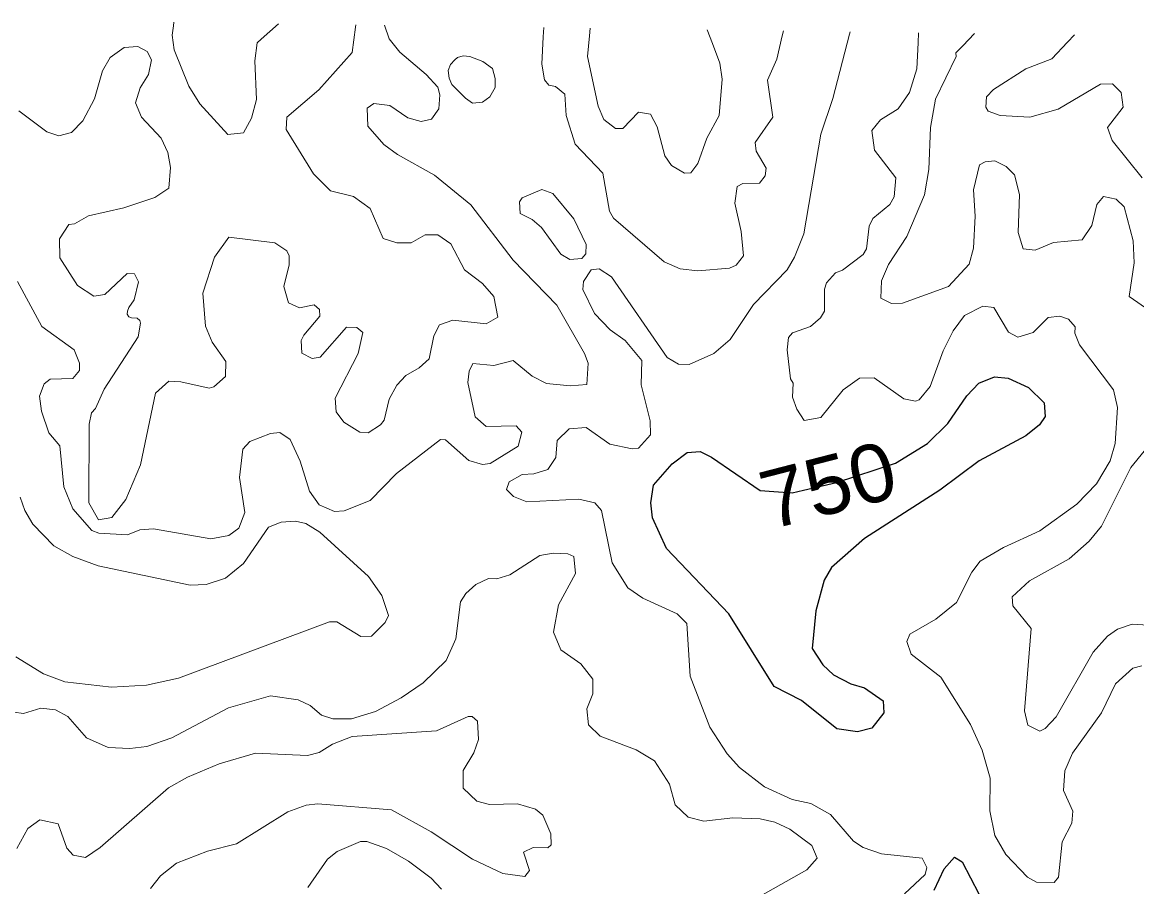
# Model space of a CAD drawing. Extents: x 763.2 to 816.8, y 7896.5 to 7952.7.
# Drawn here: x 767.154 to 770.229, y 7950.224 to 7952.609 of the extents above; entities that cross this region are included whole.
import ezdxf
from ezdxf.enums import TextEntityAlignment as Align

# ---------------------------------------------------------------- set-up
doc = ezdxf.new("R2010")
doc.units = 0
doc.header["$LTSCALE"] = 0.064
doc.layers.add('1', color=7, linetype='Continuous', lineweight=25)
doc.layers.add('2', color=7, linetype='Continuous', lineweight=13)
doc.layers.add('61', color=7, linetype='Continuous')

msp = doc.modelspace()

# ---------------------------------------------------------------- linework, layer by layer
at = {"layer": '1'}
msp.add_lwpolyline([(769.1037, 7950.977), (768.9315, 7951.1576), (768.8928, 7951.2421), (768.8877, 7951.2831), (768.8954, 7951.3321), (768.9468, 7951.3907), (768.9879, 7951.4224), (769.0239, 7951.4249), (769.0553, 7951.4096), (769.1894, 7951.3172), (769.2782, 7951.3113), (769.3095, 7951.3183), (769.4003, 7951.339), (769.5633, 7951.3927), (769.6514, 7951.4469), (769.7071, 7951.5019), (769.7603, 7951.5781), (769.7932, 7951.6133), (769.8365, 7951.6306), (769.8738, 7951.6277), (769.9298, 7951.6016), (769.9731, 7951.5588), (769.9756, 7951.5219), (769.9608, 7951.4981), (769.9228, 7951.4686), (769.7938, 7951.3993), (769.6856, 7951.318), (769.4776, 7951.1853), (769.3862, 7951.1052), (769.3666, 7951.0702), (769.3431, 7950.9849), (769.3332, 7950.8815), (769.3622, 7950.8359), (769.3921, 7950.809), (769.4398, 7950.7838), (769.4775, 7950.7726), (769.5294, 7950.7369), (769.5312, 7950.7033), (769.4976, 7950.6616), (769.4578, 7950.6513), (769.4009, 7950.6593), (769.3039, 7950.7378), (769.2284, 7950.7768)], close=True, dxfattribs=at)
msp.add_lwpolyline([(769.6699, 7950.214), (769.6978, 7950.2732), (769.7263, 7950.3052), (769.747, 7950.2929), (769.7931, 7950.2044)], dxfattribs=at)
at = {"layer": '2'}
for points in [[(767.2069, 7951.5363), (767.2275, 7951.4764), (767.2573, 7951.4402), (767.2683, 7951.3273), (767.2932, 7951.2665), (767.3461, 7951.2069), (767.3651, 7951.1993), (767.4437, 7951.1953), (767.4781, 7951.2084), (767.516, 7951.2116), (767.6737, 7951.1837), (767.724, 7951.1927), (767.7515, 7951.2134), (767.7681, 7951.257), (767.7535, 7951.3536), (767.762, 7951.4313), (767.7817, 7951.4529), (767.8388, 7951.4748), (767.8646, 7951.4777), (767.893, 7951.4584), (767.9207, 7951.3987), (767.9462, 7951.3153), (767.973, 7951.2782), (768.0149, 7951.2593), (768.0415, 7951.2608), (768.114, 7951.2897), (768.1859, 7951.3644), (768.3081, 7951.458), (768.3211, 7951.4575), (768.386, 7951.4001), (768.4234, 7951.3895), (768.445, 7951.3922), (768.5221, 7951.4397), (768.5325, 7951.4784), (768.5164, 7951.496), (768.4335, 7951.4941), (768.403, 7951.5207), (768.3831, 7951.6149), (768.387, 7951.647), (768.3965, 7951.6679), (768.4546, 7951.662), (768.5078, 7951.6761), (768.561, 7951.6325), (768.6005, 7951.6129), (768.6651, 7951.6061), (768.7114, 7951.6096), (768.715, 7951.6691), (768.7052, 7951.6958), (768.629, 7951.8284), (768.508, 7951.953), (768.3911, 7952.1056), (768.291, 7952.1878), (768.1887, 7952.2446), (768.1511, 7952.2725), (768.1073, 7952.3229), (768.1051, 7952.3721), (768.1234, 7952.3849), (768.1675, 7952.38), (768.2176, 7952.3461), (768.2542, 7952.3359), (768.2827, 7952.3424), (768.3028, 7952.3709), (768.3057, 7952.409), (768.3001, 7952.4303), (768.2679, 7952.4655), (768.1956, 7952.5267), (768.1665, 7952.5636), (768.1533, 7952.6013)], [(768.0739, 7952.6024), (768.0731, 7952.5963), (768.0636, 7952.526), (767.972, 7952.4229), (767.8835, 7952.3477), (767.8817, 7952.3133), (767.9571, 7952.1908), (768.0045, 7952.1443), (768.0673, 7952.1286), (768.1137, 7952.0953), (768.1499, 7952.0124), (768.1875, 7952.0012), (768.2271, 7952.0005), (768.2658, 7952.0227), (768.3007, 7952.0233), (768.3364, 7951.9976), (768.3738, 7951.9263), (768.424, 7951.8886), (768.4548, 7951.8527), (768.4655, 7951.7956), (768.4337, 7951.7772), (768.342, 7951.7869), (768.3051, 7951.7744), (768.2889, 7951.7444), (768.2763, 7951.6806), (768.2487, 7951.6558), (768.2117, 7951.6351), (768.1872, 7951.6079), (768.1663, 7951.5689), (768.1519, 7951.5115), (768.1421, 7951.4985), (768.1082, 7951.4769), (768.0847, 7951.4779), (768.0412, 7951.5062), (768.02, 7951.5345), (768.0168, 7951.5722), (768.0802, 7951.6958), (768.0931, 7951.7529), (768.0772, 7951.7667), (768.048, 7951.7684), (767.9754, 7951.6853), (767.9535, 7951.6819), (767.9254, 7951.696), (767.9237, 7951.7308), (767.9303, 7951.7462), (767.9752, 7951.7985), (767.9739, 7951.8165), (767.9588, 7951.8293), (767.9183, 7951.8216), (767.8882, 7951.8351), (767.8753, 7951.8805), (767.89, 7951.9403), (767.89, 7951.9647), (767.8834, 7951.9784), (767.8505, 7952.0004), (767.7241, 7952.0166), (767.6839, 7951.9615), (767.6517, 7951.8615), (767.6595, 7951.771), (767.6777, 7951.7266), (767.7157, 7951.6732), (767.7145, 7951.6319), (767.6827, 7951.603), (767.6698, 7951.5996), (767.5909, 7951.6174), (767.5583, 7951.6189), (767.5211, 7951.5855), (767.48, 7951.3885), (767.4399, 7951.2928), (767.4013, 7951.2425), (767.3639, 7951.2368), (767.3379, 7951.2834), (767.3382, 7951.5006), (767.3446, 7951.5318), (767.3555, 7951.5432), (767.3802, 7951.5972), (767.4733, 7951.7414), (767.4802, 7951.779), (767.4781, 7951.786), (767.4706, 7951.793), (767.4548, 7951.7936), (767.4476, 7951.7966), (767.4432, 7951.8035), (767.4438, 7951.812), (767.4475, 7951.8219), (767.4629, 7951.8433), (767.4742, 7951.8936), (767.4635, 7951.9149), (767.443, 7951.9164), (767.3815, 7951.8584), (767.3508, 7951.8535), (767.3058, 7951.8832), (767.2574, 7951.9595), (767.2569, 7952.0117), (767.2823, 7952.0512)], [(767.5723, 7952.6094), (767.5709, 7952.5999), (767.5672, 7952.5741), (767.5732, 7952.5336), (767.6137, 7952.4334), (767.644, 7952.3845), (767.7211, 7952.2996), (767.7641, 7952.3043), (767.7865, 7952.3445), (767.7996, 7952.3965), (767.7952, 7952.5032), (767.8015, 7952.5526), (767.8128, 7952.5626), (767.8611, 7952.6054)], [(768.5929, 7952.5951), (768.5914, 7952.5695), (768.5869, 7952.4936), (768.5946, 7952.4506), (768.607, 7952.4362), (768.6254, 7952.4325), (768.651, 7952.4106), (768.6545, 7952.3524), (768.6791, 7952.2734), (768.7558, 7952.1926), (768.7742, 7952.0882), (768.7849, 7952.0692), (768.9251, 7951.9487), (768.969, 7951.9288), (769.0181, 7951.9233), (769.1054, 7951.9306), (769.1234, 7951.939), (769.1437, 7951.9646), (769.1373, 7952.0317), (769.1194, 7952.11), (769.1261, 7952.1565), (769.1422, 7952.1647), (769.1877, 7952.1651), (769.2035, 7952.1857), (769.2062, 7952.2067), (769.1791, 7952.2539), (769.1756, 7952.278), (769.2243, 7952.348), (769.2099, 7952.45), (769.2356, 7952.5077), (769.2508, 7952.5724), (769.2539, 7952.5858)], [(769.4379, 7952.5832), (769.4361, 7952.5764), (769.3902, 7952.3992), (769.3574, 7952.3006), (769.3098, 7952.0252), (769.2845, 7951.9615), (769.2638, 7951.9266), (769.1711, 7951.8305), (769.1072, 7951.7338), (769.0619, 7951.695), (768.9938, 7951.6653), (768.9647, 7951.6656), (768.9327, 7951.6845), (768.7791, 7951.9068), (768.7453, 7951.9294), (768.7234, 7951.9262), (768.702, 7951.8945), (768.7003, 7951.8719), (768.7327, 7951.8057), (768.776, 7951.7606), (768.8169, 7951.7309), (768.8629, 7951.6758), (768.8611, 7951.6092), (768.8859, 7951.5091), (768.8875, 7951.4706), (768.8539, 7951.4343), (768.8367, 7951.4321), (768.7748, 7951.4448), (768.7098, 7951.4907), (768.663, 7951.4871), (768.6292, 7951.4557), (768.6261, 7951.408), (768.6038, 7951.3757), (768.5652, 7951.3632), (768.5326, 7951.361), (768.4968, 7951.3413), (768.4899, 7951.3197), (768.509, 7951.3007), (768.546, 7951.2858), (768.6895, 7951.2938), (768.7332, 7951.2834), (768.7519, 7951.2617), (768.7812, 7951.1174), (768.825, 7951.0483), (768.8659, 7951.0202), (768.9609, 7950.9769), (768.9875, 7950.95), (768.9965, 7950.8048), (769.0505, 7950.664), (769.0985, 7950.5902), (769.1324, 7950.553), (769.2021, 7950.4997), (769.2781, 7950.4647), (769.3296, 7950.4539), (769.3833, 7950.4229), (769.4468, 7950.35), (769.4743, 7950.3325), (769.5244, 7950.3144), (769.6367, 7950.3023), (769.6497, 7950.2767), (769.6448, 7950.2573), (769.5878, 7950.2039)], [(769.0437, 7952.5887), (769.0581, 7952.5506), (769.0784, 7952.4969), (769.0847, 7952.4524), (769.0767, 7952.3517), (769.043, 7952.2899), (769.0176, 7952.22), (768.9984, 7952.1936), (768.9813, 7952.1928), (768.9454, 7952.2141), (768.9271, 7952.2405), (768.9056, 7952.3209), (768.8869, 7952.3557), (768.8544, 7952.3615), (768.8104, 7952.3161), (768.7902, 7952.3165), (768.7581, 7952.3407), (768.7426, 7952.3783), (768.7135, 7952.515), (768.7184, 7952.5724), (768.7202, 7952.5933)], [(769.7814, 7952.5783), (769.7487, 7952.5448), (769.7292, 7952.5248), (769.7302, 7952.5151), (769.673, 7952.3969), (769.6601, 7952.3191), (769.6551, 7952.2033), (769.6432, 7952.133), (769.5942, 7952.0186), (769.5441, 7951.9409), (769.5241, 7951.896), (769.5229, 7951.8485), (769.5524, 7951.8332), (769.5826, 7951.8347), (769.7096, 7951.8805), (769.7667, 7951.9419), (769.778, 7951.9864), (769.7833, 7952.0746), (769.7784, 7952.1467), (769.7949, 7952.2156), (769.8102, 7952.2241), (769.8367, 7952.2272), (769.8681, 7952.2111), (769.8918, 7952.1887), (769.9048, 7952.1343), (769.9016, 7952.0291), (769.9157, 7951.9841), (769.948, 7951.9808), (769.9987, 7952.0018), (770.0784, 7952.0087), (770.1051, 7952.0485), (770.1186, 7952.1065), (770.1371, 7952.1282), (770.1716, 7952.1209), (770.1938, 7952.1002), (770.2187, 7952.0061), (770.2219, 7951.9456), (770.2075, 7951.8528), (770.2644, 7951.813)], [(769.6218, 7952.4814), (769.6255, 7952.5527), (769.6269, 7952.5805)], [(770.2435, 7952.1806), (770.1605, 7952.2829), (770.1484, 7952.3191), (770.1908, 7952.3751), (770.1857, 7952.4155), (770.162, 7952.4391), (770.1287, 7952.4387), (770.0119, 7952.3696), (769.9341, 7952.3473), (769.8522, 7952.3522), (769.8192, 7952.3642), (769.8119, 7952.3755), (769.814, 7952.4037), (769.8336, 7952.4236), (769.9223, 7952.4806), (769.994, 7952.5086), (770.038, 7952.5544), (770.0572, 7952.5744)], [(767.5578, 7952.152), (767.5629, 7952.2086), (767.5558, 7952.25), (767.5374, 7952.2892), (767.4826, 7952.3477), (767.466, 7952.3873), (767.4795, 7952.4284), (767.5019, 7952.4649), (767.5099, 7952.506), (767.498, 7952.5288), (767.4728, 7952.5424), (767.4346, 7952.5396), (767.3962, 7952.512), (767.3756, 7952.4754), (767.353, 7952.3979), (767.321, 7952.3371), (767.2897, 7952.3055), (767.2551, 7952.2963), (767.2216, 7952.3069), (767.1446, 7952.3649)], [(769.5047, 7952.2566), (769.4975, 7952.311), (769.5215, 7952.3401), (769.5703, 7952.3709), (769.602, 7952.4157), (769.6218, 7952.4814)], [(770.2431, 7950.8336), (770.2176, 7950.8272), (770.17, 7950.7834), (770.1316, 7950.7039), (770.0512, 7950.592), (770.0303, 7950.544), (770.0265, 7950.4894), (770.0526, 7950.4328), (770.0494, 7950.3989), (770.0231, 7950.3482), (770.0129, 7950.2499), (770.0012, 7950.2354), (769.9522, 7950.2368), (769.9271, 7950.2506), (769.8671, 7950.3127), (769.8375, 7950.3653), (769.8235, 7950.4332), (769.8241, 7950.5237), (769.8018, 7950.6006), (769.7697, 7950.6715), (769.6879, 7950.8024), (769.6065, 7950.866), (769.5944, 7950.9009), (769.6027, 7950.9206), (769.6747, 7950.9619), (769.7312, 7951.0084), (769.7737, 7951.0922), (769.7964, 7951.1227), (769.8612, 7951.1602), (769.9612, 7951.2058), (770.0631, 7951.2794), (770.118, 7951.3361), (770.1555, 7951.3994), (770.1695, 7951.4473), (770.1759, 7951.5459), (770.1641, 7951.5951), (770.071, 7951.7195), (770.058, 7951.7517), (770.0588, 7951.7691), (770.0407, 7951.7903), (770.0166, 7951.7982), (769.9839, 7951.7949), (769.9429, 7951.7533), (769.9005, 7951.7409), (769.8751, 7951.7546), (769.8343, 7951.8224), (769.8043, 7951.8262), (769.7537, 7951.7998), (769.7221, 7951.7576), (769.6945, 7951.703), (769.6583, 7951.6045), (769.6286, 7951.5675), (769.6181, 7951.5636), (769.5863, 7951.57), (769.5044, 7951.6286), (769.4633, 7951.6271), (769.4186, 7951.5948), (769.3571, 7951.5183), (769.3111, 7951.5108), (769.2907, 7951.5414), (769.2788, 7951.5749), (769.2803, 7951.6133), (769.2738, 7951.6256), (769.264, 7951.7057), (769.2675, 7951.7394), (769.2789, 7951.7521), (769.329, 7951.7701), (769.3562, 7951.7939), (769.3673, 7951.8121), (769.3675, 7951.8733), (769.3728, 7951.8908), (769.3972, 7951.918), (769.4166, 7951.9253), (769.4736, 7951.9688), (769.4828, 7951.9839), (769.4908, 7952.0467), (769.5008, 7952.0677), (769.5474, 7952.1068), (769.5598, 7952.1277), (769.5642, 7952.1801), (769.5047, 7952.2566)], [(767.2823, 7952.0512), (767.298, 7952.0533), (767.3367, 7952.0751), (767.4338, 7952.0976), (767.5193, 7952.1256), (767.5578, 7952.152)], [(767.1404, 7951.8943), (767.2076, 7951.7696), (767.2971, 7951.7056), (767.3115, 7951.6687), (767.3115, 7951.6481)], [(767.3115, 7951.6481), (767.2935, 7951.6268), (767.2307, 7951.6242), (767.2143, 7951.6119), (767.2014, 7951.5772), (767.2069, 7951.5363)], [(770.2495, 7951.4263), (770.2125, 7951.381), (770.1312, 7951.2193), (770.0976, 7951.1777), (770.0423, 7951.1291), (769.9324, 7951.068), (769.8854, 7951.0241), (769.8872, 7950.9992), (769.9376, 7950.9364), (769.9194, 7950.7096), (769.9282, 7950.6694), (769.9612, 7950.6532), (769.9763, 7950.6604), (770.0065, 7950.6923), (770.1087, 7950.8714), (770.1481, 7950.9156), (770.1758, 7950.9344), (770.2162, 7950.9488), (770.2745, 7950.945)], [(767.1482, 7951.2986), (767.1607, 7951.2619), (767.1826, 7951.2244), (767.2411, 7951.1647), (767.2932, 7951.1354), (767.3631, 7951.1091), (767.6166, 7951.0557), (767.6615, 7951.0579), (767.7141, 7951.0753), (767.7646, 7951.1159), (767.8328, 7951.2163), (767.8677, 7951.2297), (767.9079, 7951.2326), (767.9365, 7951.2266), (767.9746, 7951.2024), (768.109, 7951.0796), (768.1454, 7951.0279), (768.1644, 7950.9722), (768.1553, 7950.9528), (768.117, 7950.9156), (768.0879, 7950.9142), (768.022, 7950.9547), (768.0011, 7950.955), (767.585, 7950.7994), (767.4961, 7950.7799), (767.4002, 7950.7745), (767.2714, 7950.7895), (767.2124, 7950.8111), (767.1362, 7950.858)], [(769.0345, 7950.4047), (768.991, 7950.4156), (768.9548, 7950.4502), (768.9398, 7950.5072), (768.8979, 7950.5714), (768.8478, 7950.6013), (768.7479, 7950.6398), (768.7164, 7950.671), (768.7119, 7950.7148), (768.7279, 7950.7566), (768.7278, 7950.7962), (768.6946, 7950.8387), (768.6397, 7950.8778), (768.6199, 7950.926), (768.6337, 7951.0019), (768.6802, 7951.0884), (768.6757, 7951.1349), (768.6592, 7951.1423), (768.619, 7951.1442), (768.5817, 7951.138), (768.499, 7951.0848), (768.4633, 7951.0739), (768.44, 7951.0745), (768.4055, 7951.0582), (768.3775, 7951.0334), (768.3633, 7951.0103), (768.3501, 7950.9076), (768.3234, 7950.8479), (768.2602, 7950.7868), (768.1994, 7950.7453), (768.128, 7950.7077), (768.0623, 7950.6876), (768.0103, 7950.6876), (767.9794, 7950.697), (767.9485, 7950.7238), (767.9146, 7950.7393), (767.8384, 7950.751), (767.723, 7950.7172), (767.5666, 7950.6343), (767.4978, 7950.6106), (767.451, 7950.6052), (767.3911, 7950.6084), (767.3314, 7950.6345), (767.2791, 7950.6933), (767.2451, 7950.7122), (767.2052, 7950.7169), (767.1575, 7950.7023), (767.1307, 7950.7055)], [(767.7971, 7950.5922), (767.9407, 7950.5857), (767.9728, 7950.5942), (768.0096, 7950.6172), (768.0642, 7950.638), (768.2969, 7950.6544), (768.3837, 7950.6939), (768.3955, 7950.6938), (768.4096, 7950.6811), (768.4126, 7950.6297), (768.3993, 7950.5938), (768.3702, 7950.5446), (768.3706, 7950.496), (768.4077, 7950.4596), (768.4429, 7950.4508), (768.5204, 7950.4524), (768.5698, 7950.4375), (768.5897, 7950.421), (768.6125, 7950.3699), (768.613, 7950.3396), (768.6043, 7950.331), (768.5632, 7950.3321), (768.5364, 7950.3192), (768.5535, 7950.2687), (768.5401, 7950.2521), (768.4801, 7950.2603), (768.3957, 7950.2999), (768.2821, 7950.3755), (768.1726, 7950.4358), (767.9689, 7950.4522), (767.9367, 7950.4491), (767.8869, 7950.4308), (767.7448, 7950.342), (767.6652, 7950.3221), (767.5789, 7950.2892), (767.5356, 7950.254), (767.5079, 7950.2186)], [(767.3278, 7950.3047), (767.3685, 7950.3319), (767.5576, 7950.4971), (767.6095, 7950.5266), (767.6974, 7950.5629), (767.7971, 7950.5922)], [(769.3319, 7950.3378), (769.2718, 7950.3825), (769.2304, 7950.4016), (769.1893, 7950.4114), (769.1142, 7950.4144), (769.0345, 7950.4047)], [(767.1389, 7950.3291), (767.1692, 7950.3841), (767.2018, 7950.4088), (767.2524, 7950.3976), (767.2769, 7950.3301), (767.294, 7950.3106), (767.3278, 7950.3047)], [(767.942, 7950.222), (767.9957, 7950.2999), (768.0229, 7950.3214), (768.0873, 7950.3486), (768.1041, 7950.3486), (768.1589, 7950.3293), (768.2193, 7950.2941), (768.2818, 7950.2479), (768.3107, 7950.2173)], [(769.1328, 7950.166), (769.3186, 7950.2708), (769.3473, 7950.3027), (769.3319, 7950.3378)]]:
    msp.add_lwpolyline(points, dxfattribs=at)
for points in [[(768.377, 7952.3997), (768.3392, 7952.4373), (768.3319, 7952.4551), (768.3292, 7952.4768), (768.3351, 7952.4925), (768.3472, 7952.5058), (768.3543, 7952.5122), (768.3704, 7952.5165), (768.3884, 7952.5148), (768.4247, 7952.5013), (768.4514, 7952.4822), (768.4586, 7952.454), (768.4586, 7952.4292), (768.4439, 7952.4034), (768.424, 7952.3889), (768.3957, 7952.3862)], [(768.5874, 7952.1483), (768.6176, 7952.1367), (768.6754, 7952.0672), (768.7098, 7951.9963), (768.7084, 7951.97), (768.698, 7951.9579), (768.6641, 7951.9547), (768.6395, 7951.9693), (768.5868, 7952.043), (768.5604, 7952.0652), (768.5276, 7952.0818), (768.5257, 7952.1136), (768.5329, 7952.1251)]]:
    msp.add_lwpolyline(points, close=True, dxfattribs=at)

# ---------------------------------------------------------------- texts
at = {"layer": '61', "width": 1.05}
msp.add_text('750', height=0.16, rotation=14.494, dxfattribs=at).set_placement((769.3974, 7951.2555), align=Align.CENTER)

doc.saveas('drawing.dxf')
